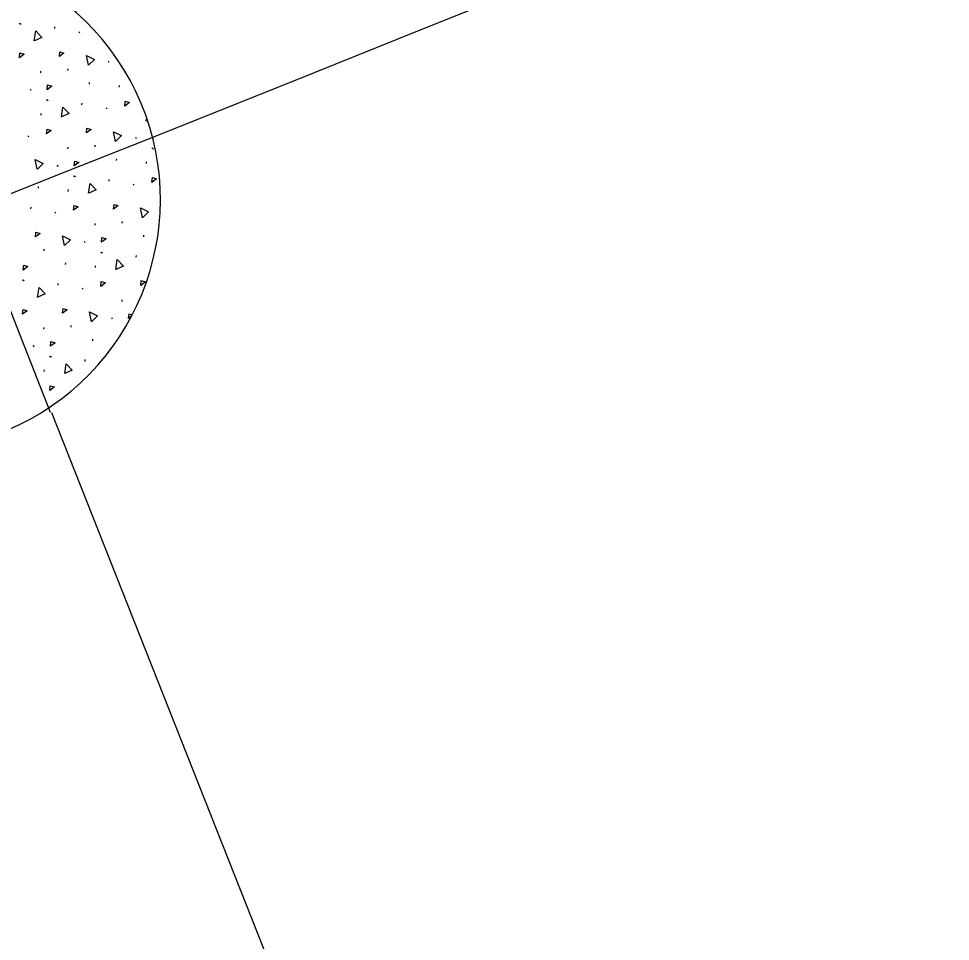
# Model space of a CAD drawing. Extents: x 2338610 to 2351914, y 366540 to 376484.
# Drawn here: x 2348597.13 to 2348626.97, y 367654.2 to 367683.77 of the extents above; entities that cross this region are included whole.
import ezdxf

# ---------------------------------------------------------------- set-up
doc = ezdxf.new("R2010")
doc.units = 0
for name, color, linetype in [('RD_HC_Cl', 7, 'Continuous'), ('RD_PD_ConcMed', 7, 'Continuous'), ('RD_PD_Final_LnLine', 7, 'Continuous')]:
    doc.layers.add(name, color=color, linetype=linetype)

msp = doc.modelspace()

# ---------------------------------------------------------------- linework, layer by layer
at = {"layer": 'RD_HC_Cl'}
msp.add_arc((2347533.93, 370355.677), 2880.79, 281.440729, 295.940729, dxfattribs=at)
at = {"layer": 'RD_PD_ConcMed'}
for p, q in [((2348592.305, 367685.969), (2348598.14, 367671.162)), ((2348597.147, 367683.615), (2348597.18, 367683.591)), ((2348597.173, 367683.611), (2348597.205, 367683.587)), ((2348598.285, 367683.448), (2348598.289, 367683.502)), ((2348599.058, 367683.346), (2348599.09, 367683.322)), ((2348599.995, 367682.412), (2348600.017, 367682.367)), ((2348597.834, 367682.032), (2348597.838, 367682.087)), ((2348598.705, 367682.101), (2348598.71, 367682.155)), ((2348600.521, 367682.064), (2348600.544, 367682.047)), ((2348599.397, 367681.664), (2348599.401, 367681.718)), ((2348597.491, 367681.521), (2348597.513, 367681.475)), ((2348600.351, 367681.566), (2348600.355, 367681.621)), ((2348598.017, 367681.172), (2348598.049, 367681.149)), ((2348598.042, 367681.168), (2348598.074, 367681.144)), ((2348599.154, 367681.005), (2348599.158, 367681.06)), ((2348599.927, 367680.903), (2348599.959, 367680.879)), ((2348597.846, 367680.675), (2348597.85, 367680.73)), ((2348601.208, 367680.481), (2348601.212, 367680.536)), ((2348597.422, 367680.012), (2348597.454, 367679.988)), ((2348600.865, 367679.969), (2348600.886, 367679.924)), ((2348601.414, 367679.936), (2348601.416, 367679.949)), ((2348601.418, 367679.939), (2348601.414, 367679.936)), ((2348598.704, 367679.59), (2348598.708, 367679.644)), ((2348599.575, 367679.658), (2348599.579, 367679.713)), ((2348601.391, 367679.621), (2348601.423, 367679.597)), ((2348601.416, 367679.617), (2348601.448, 367679.593)), ((2348600.266, 367679.221), (2348600.27, 367679.276)), ((2348598.36, 367679.078), (2348598.382, 367679.033)), ((2348601.22, 367679.124), (2348601.224, 367679.178)), ((2348598.886, 367678.73), (2348598.918, 367678.706)), ((2348598.911, 367678.725), (2348598.943, 367678.701)), ((2348597.762, 367678.33), (2348597.766, 367678.384)), ((2348600.023, 367678.563), (2348600.028, 367678.617)), ((2348600.796, 367678.46), (2348600.828, 367678.437)), ((2348598.715, 367678.232), (2348598.719, 367678.287)), ((2348597.519, 367677.671), (2348597.523, 367677.726)), ((2348598.291, 367677.569), (2348598.323, 367677.545)), ((2348599.573, 367677.147), (2348599.577, 367677.202)), ((2348600.444, 367677.216), (2348600.448, 367677.27)), ((2348599.229, 367676.636), (2348599.251, 367676.59)), ((2348601.135, 367676.779), (2348601.14, 367676.833)), ((2348597.939, 367676.324), (2348597.943, 367676.379)), ((2348599.755, 367676.287), (2348599.787, 367676.263)), ((2348599.78, 367676.283), (2348599.812, 367676.259)), ((2348600.893, 367676.12), (2348600.897, 367676.175)), ((2348598.631, 367675.887), (2348598.635, 367675.942)), ((2348599.584, 367675.79), (2348599.589, 367675.844)), ((2348597.25, 367675.396), (2348597.282, 367675.372)), ((2348597.275, 367675.392), (2348597.307, 367675.368)), ((2348598.388, 367675.229), (2348598.392, 367675.283)), ((2348599.161, 367675.127), (2348599.193, 367675.103)), ((2348600.442, 367674.705), (2348600.446, 367674.759)), ((2348600.098, 367674.193), (2348600.12, 367674.148)), ((2348600.741, 367674.23), (2348600.648, 367674.159)), ((2348598.808, 367673.882), (2348598.812, 367673.936)), ((2348597.937, 367673.814), (2348597.941, 367673.868)), ((2348597.593, 367673.302), (2348597.615, 367673.256)), ((2348599.5, 367673.445), (2348599.504, 367673.499)), ((2348598.119, 367672.953), (2348598.151, 367672.93)), ((2348598.145, 367672.949), (2348598.177, 367672.925)), ((2348599.257, 367672.786), (2348599.261, 367672.841)), ((2348597.949, 367672.456), (2348597.953, 367672.511))]:
    msp.add_line(p, q, dxfattribs=at)
for points in [[(2348597.629, 367683.055), (2348597.676, 367683.372), (2348597.873, 367683.166), (2348597.635, 367683.057)], [(2348597.15, 367682.514), (2348597.167, 367682.667), (2348597.299, 367682.626), (2348597.15, 367682.514)], [(2348598.43, 367682.548), (2348598.446, 367682.701), (2348598.578, 367682.66), (2348598.43, 367682.548)], [(2348599.361, 367682.273), (2348599.296, 367682.587), (2348599.552, 367682.46), (2348599.365, 367682.277)], [(2348598.04, 367681.487), (2348598.056, 367681.64), (2348598.189, 367681.599), (2348598.04, 367681.487)], [(2348600.524, 367680.962), (2348600.541, 367681.116), (2348600.673, 367681.074), (2348600.524, 367680.962)], [(2348598.499, 367680.613), (2348598.545, 367680.93), (2348598.742, 367680.723), (2348598.504, 367680.615)], [(2348598.02, 367680.071), (2348598.036, 367680.224), (2348598.168, 367680.183), (2348598.02, 367680.071)], [(2348599.299, 367680.105), (2348599.315, 367680.258), (2348599.448, 367680.217), (2348599.299, 367680.105)], [(2348600.23, 367679.831), (2348600.165, 367680.144), (2348600.421, 367680.017), (2348600.234, 367679.834)], [(2348597.725, 367678.939), (2348597.66, 367679.253), (2348597.916, 367679.126), (2348597.73, 367678.943)], [(2348598.909, 367679.045), (2348598.926, 367679.198), (2348599.058, 367679.156), (2348598.909, 367679.045)], [(2348601.394, 367678.52), (2348601.41, 367678.673), (2348601.542, 367678.632), (2348601.394, 367678.52)], [(2348599.368, 367678.17), (2348599.414, 367678.487), (2348599.611, 367678.28), (2348599.373, 367678.172)], [(2348598.889, 367677.629), (2348598.905, 367677.782), (2348599.038, 367677.74), (2348598.889, 367677.629)], [(2348600.168, 367677.663), (2348600.184, 367677.816), (2348600.317, 367677.775), (2348600.168, 367677.663)], [(2348601.099, 367677.388), (2348601.034, 367677.702), (2348601.29, 367677.575), (2348601.103, 367677.392)], [(2348597.663, 367676.771), (2348597.68, 367676.924), (2348597.812, 367676.883), (2348597.663, 367676.771)], [(2348598.594, 367676.497), (2348598.53, 367676.81), (2348598.786, 367676.684), (2348598.599, 367676.5)], [(2348599.779, 367676.602), (2348599.795, 367676.755), (2348599.927, 367676.714), (2348599.779, 367676.602)], [(2348600.237, 367675.728), (2348600.283, 367676.045), (2348600.481, 367675.838), (2348600.242, 367675.729)], [(2348597.274, 367675.711), (2348597.29, 367675.864), (2348597.423, 367675.823), (2348597.274, 367675.711)], [(2348601.037, 367675.22), (2348601.053, 367675.373), (2348601.186, 367675.332), (2348601.037, 367675.22)], [(2348597.732, 367674.836), (2348597.779, 367675.153), (2348597.976, 367674.947), (2348597.737, 367674.838)], [(2348599.758, 367675.186), (2348599.774, 367675.339), (2348599.907, 367675.298), (2348599.758, 367675.186)], [(2348598.533, 367674.329), (2348598.549, 367674.482), (2348598.681, 367674.441), (2348598.533, 367674.329)], [(2348597.253, 367674.295), (2348597.269, 367674.448), (2348597.402, 367674.407), (2348597.253, 367674.295)], [(2348599.464, 367674.054), (2348599.399, 367674.368), (2348599.655, 367674.241), (2348599.468, 367674.058)], [(2348600.648, 367674.159), (2348600.664, 367674.313), (2348600.768, 367674.28)], [(2348598.143, 367673.268), (2348598.159, 367673.421), (2348598.292, 367673.38), (2348598.143, 367673.268)], [(2348598.601, 367672.394), (2348598.648, 367672.711), (2348598.845, 367672.504), (2348598.607, 367672.396)], [(2348598.122, 367671.852), (2348598.139, 367672.005), (2348598.271, 367671.964), (2348598.122, 367671.852)]]:
    msp.add_lwpolyline(points, dxfattribs=at)
at = {"layer": 'RD_PD_Final_LnLine'}
msp.add_line((2348598.176, 367671.145), (2348608.11, 367646.062), dxfattribs=at)
msp.add_arc((2348593.668, 367677.963), 8, 292.7108, 112.7108, dxfattribs=at)

doc.saveas('drawing.dxf')
